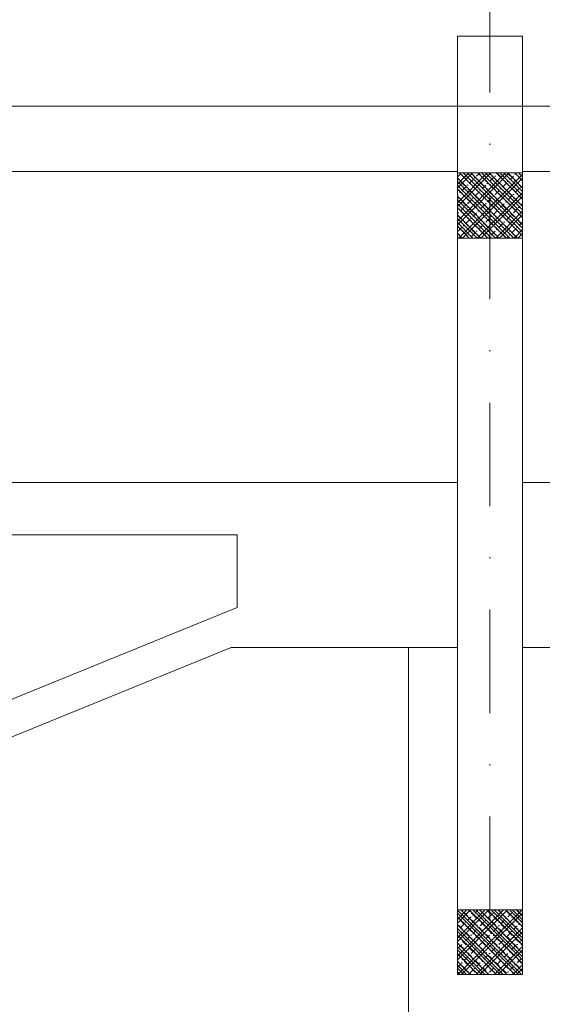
# Model space of a CAD drawing. Header units: millimetres. Extents: x -1695604 to 5289369, y -1488057 to 2187451.
# Tile 146 of 656: x 52555 to 54161, y -33707 to -30685. Entities that reach past the tile are written whole.
import ezdxf

# ---------------------------------------------------------------- set-up
doc = ezdxf.new("R2010")
doc.units = ezdxf.units.MM
doc.linetypes.add('CENTERX2', pattern=[101.6, 63.5, -12.7, 12.7, -12.7])
doc.linetypes.add('DASHDOT', pattern=[25.4, 12.7, -6.35, 0, -6.35])
for name, color, linetype, lineweight in [('A99_N_sraf', 252, 'Continuous', 0), ('A99_N_sraf @ 100', 252, 'Continuous', 0), ('A99_N_sraf @ 200 VP1', 252, 'Continuous', 0), ('A99_N_sraf @ 200 VP10', 252, 'Continuous', 0), ('A99_N_sraf @ 200 VP11', 252, 'Continuous', 0), ('A99_N_sraf @ 200 VP12', 252, 'Continuous', 0), ('A99_N_sraf @ 200 VP13', 252, 'Continuous', 0), ('A99_N_sraf @ 200 VP14', 252, 'Continuous', 0), ('A99_N_sraf @ 200 VP15', 252, 'Continuous', 0), ('A99_N_sraf @ 200 VP16', 252, 'Continuous', 0), ('A99_N_sraf @ 200 VP17', 252, 'Continuous', 0), ('A99_N_sraf @ 200 VP18', 252, 'Continuous', 0), ('A99_N_sraf @ 200 VP19', 252, 'Continuous', 0), ('A99_N_sraf @ 200 VP2', 252, 'Continuous', 0), ('A99_N_sraf @ 200 VP20', 252, 'Continuous', 0), ('A99_N_sraf @ 200 VP21', 252, 'Continuous', 0), ('A99_N_sraf @ 200 VP22', 252, 'Continuous', 0), ('A99_N_sraf @ 200 VP23', 252, 'Continuous', 0), ('A99_N_sraf @ 200 VP24', 252, 'Continuous', 0), ('A99_N_sraf @ 200 VP25', 252, 'Continuous', 0), ('A99_N_sraf @ 200 VP26', 252, 'Continuous', 0), ('A99_N_sraf @ 200 VP27', 252, 'Continuous', 0), ('A99_N_sraf @ 200 VP28', 252, 'Continuous', 0), ('A99_N_sraf @ 200 VP29', 252, 'Continuous', 0), ('A99_N_sraf @ 200 VP3', 252, 'Continuous', 0), ('A99_N_sraf @ 200 VP30', 252, 'Continuous', 0), ('A99_N_sraf @ 200 VP31', 252, 'Continuous', 0), ('A99_N_sraf @ 200 VP32', 252, 'Continuous', 0), ('A99_N_sraf @ 200 VP33', 252, 'Continuous', 0), ('A99_N_sraf @ 200 VP34', 252, 'Continuous', 0), ('A99_N_sraf @ 200 VP35', 252, 'Continuous', 0), ('A99_N_sraf @ 200 VP36', 252, 'Continuous', 0), ('A99_N_sraf @ 200 VP37', 252, 'Continuous', 0), ('A99_N_sraf @ 200 VP38', 252, 'Continuous', 0), ('A99_N_sraf @ 200 VP39', 252, 'Continuous', 0), ('A99_N_sraf @ 200 VP4', 252, 'Continuous', 0), ('A99_N_sraf @ 200 VP40', 252, 'Continuous', 0), ('A99_N_sraf @ 200 VP41', 252, 'Continuous', 0), ('A99_N_sraf @ 200 VP43', 252, 'Continuous', 0), ('A99_N_sraf @ 200 VP46', 252, 'Continuous', 0), ('A99_N_sraf @ 200 VP47', 252, 'Continuous', 0), ('A99_N_sraf @ 200 VP48', 252, 'Continuous', 0), ('A99_N_sraf @ 200 VP49', 252, 'Continuous', 0), ('A99_N_sraf @ 200 VP5', 252, 'Continuous', 0), ('A99_N_sraf @ 200 VP50', 252, 'Continuous', 0), ('A99_N_sraf @ 200 VP51', 252, 'Continuous', 0), ('A99_N_sraf @ 200 VP52', 252, 'Continuous', 0), ('A99_N_sraf @ 200 VP53', 252, 'Continuous', 0), ('A99_N_sraf @ 200 VP54', 252, 'Continuous', 0), ('A99_N_sraf @ 200 VP55', 252, 'Continuous', 0), ('A99_N_sraf @ 200 VP6', 252, 'Continuous', 0), ('A99_N_sraf @ 200 VP7', 252, 'Continuous', 0), ('A99_N_sraf @ 200 VP8', 252, 'Continuous', 0), ('A99_N_sraf @ 200 VP9', 252, 'Continuous', 0), ('A99_N_sraf @ 200 VPModel', 252, 'Continuous', 0), ('A99_N_sraf @ 50 (2) VP42', 252, 'Continuous', 0), ('A99_N_sraf @ 50 (2) VP44', 252, 'Continuous', 0), ('A99_N_sraf @ 50 (2) VP45', 252, 'Continuous', 0), ('A99_N_sraf @ 50 (2) VPModel', 252, 'Continuous', 0), ('A99_S_kce-pohl', 7, 'Continuous', 5), ('A99_S_kce-rez-sil', 7, 'Continuous', 15), ('A99_S_osy', 1, 'CENTERX2', 5)]:
    doc.layers.add(name, color=color, linetype=linetype, lineweight=lineweight)
pattern_1 = [(45, (48240, -250), (-28.28427, 28.28427), []), (45, (48251.314, -250), (-28.28427, 28.28427), []), (45, (48273.94, -250), (-16.970563, 39.59798), [16, -8, 0, -8])]
pattern_2 = [(315, (-250, -48240), (28.28427, 28.28427), []), (315, (-250, -48251.314), (28.28427, 28.28427), []), (315, (-250, -48273.94), (39.59798, 16.970563), [16, -8, 0, -8])]
pattern_3 = [(135, (250, 48240), (-28.284271, -28.284271), []), (135, (250, 48251.314), (-28.284271, -28.284271), []), (135, (250, 48273.94), (-39.59798, -16.970563), [16, -8, 0, -8])]
pattern_4 = [(45, (48240, -2450), (-28.28427, 28.28427), []), (45, (48251.314, -2450), (-28.28427, 28.28427), []), (45, (48273.94, -2450), (-16.970563, 39.59798), [16, -8, 0, -8])]
pattern_5 = [(315, (-2450, -48240), (28.28427, 28.28427), []), (315, (-2450, -48251.314), (28.28427, 28.28427), []), (315, (-2450, -48273.94), (39.59798, 16.970563), [16, -8, 0, -8])]
pattern_6 = [(135, (2450, 48240), (-28.284271, -28.284271), []), (135, (2450, 48251.314), (-28.284271, -28.284271), []), (135, (2450, 48273.94), (-39.59798, -16.970563), [16, -8, 0, -8])]

# ---------------------------------------------------------------- blocks, each defined once
blk = doc.blocks.new('*U6468')
at = {"layer": 'A99_N_sraf @ 100', "lineweight": 0, "ltscale": 2, "transparency": 33554687}
h = blk.add_hatch(dxfattribs=at)
h.set_pattern_fill('ZELEZOBETON', color=256, scale=8)
h.set_pattern_definition(pattern_1)
h.paths.add_polyline_path([(54100, -31355), (54100, -31155), (53900, -31155), (53900, -31355)])
at = {"layer": 'A99_N_sraf @ 200 VP1', "lineweight": 0, "ltscale": 2, "transparency": 33554687}
h = blk.add_hatch(dxfattribs=at)
h.set_pattern_fill('ZELEZOBETON', color=256, scale=8)
h.set_pattern_definition(pattern_1)
h.paths.add_polyline_path([(54100, -31355), (54100, -31155), (53900, -31155), (53900, -31355)])
at = {"layer": 'A99_N_sraf @ 200 VP10', "lineweight": 0, "ltscale": 2, "transparency": 33554687}
h = blk.add_hatch(dxfattribs=at)
h.set_pattern_fill('ZELEZOBETON', color=256, scale=8)
h.set_pattern_definition(pattern_1)
h.paths.add_polyline_path([(54100, -31355), (54100, -31155), (53900, -31155), (53900, -31355)])
at = {"layer": 'A99_N_sraf @ 200 VP11', "lineweight": 0, "ltscale": 2, "transparency": 33554687}
h = blk.add_hatch(dxfattribs=at)
h.set_pattern_fill('ZELEZOBETON', color=256, scale=8)
h.set_pattern_definition(pattern_1)
h.paths.add_polyline_path([(54100, -31355), (54100, -31155), (53900, -31155), (53900, -31355)])
at = {"layer": 'A99_N_sraf @ 200 VP12', "lineweight": 0, "ltscale": 2, "transparency": 33554687}
h = blk.add_hatch(dxfattribs=at)
h.set_pattern_fill('ZELEZOBETON', color=256, scale=8)
h.set_pattern_definition(pattern_1)
h.paths.add_polyline_path([(54100, -31355), (54100, -31155), (53900, -31155), (53900, -31355)])
at = {"layer": 'A99_N_sraf @ 200 VP13', "lineweight": 0, "ltscale": 2, "transparency": 33554687}
h = blk.add_hatch(dxfattribs=at)
h.set_pattern_fill('ZELEZOBETON', color=256, scale=8)
h.set_pattern_definition(pattern_2)
h.paths.add_polyline_path([(54100, -31355), (54100, -31155), (53900, -31155), (53900, -31355)])
at = {"layer": 'A99_N_sraf @ 200 VP14', "lineweight": 0, "ltscale": 2, "transparency": 33554687}
h = blk.add_hatch(dxfattribs=at)
h.set_pattern_fill('ZELEZOBETON', color=256, scale=8)
h.set_pattern_definition(pattern_2)
h.paths.add_polyline_path([(54100, -31355), (54100, -31155), (53900, -31155), (53900, -31355)])
at = {"layer": 'A99_N_sraf @ 200 VP15', "lineweight": 0, "ltscale": 2, "transparency": 33554687}
h = blk.add_hatch(dxfattribs=at)
h.set_pattern_fill('ZELEZOBETON', color=256, scale=8)
h.set_pattern_definition(pattern_1)
h.paths.add_polyline_path([(54100, -31355), (54100, -31155), (53900, -31155), (53900, -31355)])
at = {"layer": 'A99_N_sraf @ 200 VP16', "lineweight": 0, "ltscale": 2, "transparency": 33554687}
h = blk.add_hatch(dxfattribs=at)
h.set_pattern_fill('ZELEZOBETON', color=256, scale=8)
h.set_pattern_definition(pattern_1)
h.paths.add_polyline_path([(54100, -31355), (54100, -31155), (53900, -31155), (53900, -31355)])
at = {"layer": 'A99_N_sraf @ 200 VP17', "lineweight": 0, "ltscale": 2, "transparency": 33554687}
h = blk.add_hatch(dxfattribs=at)
h.set_pattern_fill('ZELEZOBETON', color=256, scale=8)
h.set_pattern_definition(pattern_1)
h.paths.add_polyline_path([(54100, -31355), (54100, -31155), (53900, -31155), (53900, -31355)])
at = {"layer": 'A99_N_sraf @ 200 VP18', "lineweight": 0, "ltscale": 2, "transparency": 33554687}
h = blk.add_hatch(dxfattribs=at)
h.set_pattern_fill('ZELEZOBETON', color=256, scale=8)
h.set_pattern_definition(pattern_2)
h.paths.add_polyline_path([(54100, -31355), (54100, -31155), (53900, -31155), (53900, -31355)])
at = {"layer": 'A99_N_sraf @ 200 VP19', "lineweight": 0, "ltscale": 2, "transparency": 33554687}
h = blk.add_hatch(dxfattribs=at)
h.set_pattern_fill('ZELEZOBETON', color=256, scale=8)
h.set_pattern_definition(pattern_1)
h.paths.add_polyline_path([(54100, -31355), (54100, -31155), (53900, -31155), (53900, -31355)])
at = {"layer": 'A99_N_sraf @ 200 VP2', "lineweight": 0, "ltscale": 2, "transparency": 33554687}
h = blk.add_hatch(dxfattribs=at)
h.set_pattern_fill('ZELEZOBETON', color=256, scale=8)
h.set_pattern_definition(pattern_1)
h.paths.add_polyline_path([(54100, -31355), (54100, -31155), (53900, -31155), (53900, -31355)])
at = {"layer": 'A99_N_sraf @ 200 VP20', "lineweight": 0, "ltscale": 2, "transparency": 33554687}
h = blk.add_hatch(dxfattribs=at)
h.set_pattern_fill('ZELEZOBETON', color=256, scale=8)
h.set_pattern_definition(pattern_1)
h.paths.add_polyline_path([(54100, -31355), (54100, -31155), (53900, -31155), (53900, -31355)])
at = {"layer": 'A99_N_sraf @ 200 VP21', "lineweight": 0, "ltscale": 2, "transparency": 33554687}
h = blk.add_hatch(dxfattribs=at)
h.set_pattern_fill('ZELEZOBETON', color=256, scale=8)
h.set_pattern_definition(pattern_1)
h.paths.add_polyline_path([(54100, -31355), (54100, -31155), (53900, -31155), (53900, -31355)])
at = {"layer": 'A99_N_sraf @ 200 VP22', "lineweight": 0, "ltscale": 2, "transparency": 33554687}
h = blk.add_hatch(dxfattribs=at)
h.set_pattern_fill('ZELEZOBETON', color=256, scale=8)
h.set_pattern_definition(pattern_1)
h.paths.add_polyline_path([(54100, -31355), (54100, -31155), (53900, -31155), (53900, -31355)])
at = {"layer": 'A99_N_sraf @ 200 VP23', "lineweight": 0, "ltscale": 2, "transparency": 33554687}
h = blk.add_hatch(dxfattribs=at)
h.set_pattern_fill('ZELEZOBETON', color=256, scale=8)
h.set_pattern_definition(pattern_1)
h.paths.add_polyline_path([(54100, -31355), (54100, -31155), (53900, -31155), (53900, -31355)])
at = {"layer": 'A99_N_sraf @ 200 VP24', "lineweight": 0, "ltscale": 2, "transparency": 33554687}
h = blk.add_hatch(dxfattribs=at)
h.set_pattern_fill('ZELEZOBETON', color=256, scale=8)
h.set_pattern_definition(pattern_2)
h.paths.add_polyline_path([(54100, -31355), (54100, -31155), (53900, -31155), (53900, -31355)])
at = {"layer": 'A99_N_sraf @ 200 VP25', "lineweight": 0, "ltscale": 2, "transparency": 33554687}
h = blk.add_hatch(dxfattribs=at)
h.set_pattern_fill('ZELEZOBETON', color=256, scale=8)
h.set_pattern_definition(pattern_1)
h.paths.add_polyline_path([(54100, -31355), (54100, -31155), (53900, -31155), (53900, -31355)])
at = {"layer": 'A99_N_sraf @ 200 VP26', "lineweight": 0, "ltscale": 2, "transparency": 33554687}
h = blk.add_hatch(dxfattribs=at)
h.set_pattern_fill('ZELEZOBETON', color=256, scale=8)
h.set_pattern_definition(pattern_1)
h.paths.add_polyline_path([(54100, -31355), (54100, -31155), (53900, -31155), (53900, -31355)])
at = {"layer": 'A99_N_sraf @ 200 VP27', "lineweight": 0, "ltscale": 2, "transparency": 33554687}
h = blk.add_hatch(dxfattribs=at)
h.set_pattern_fill('ZELEZOBETON', color=256, scale=8)
h.set_pattern_definition(pattern_1)
h.paths.add_polyline_path([(54100, -31355), (54100, -31155), (53900, -31155), (53900, -31355)])
at = {"layer": 'A99_N_sraf @ 200 VP28', "lineweight": 0, "ltscale": 2, "transparency": 33554687}
h = blk.add_hatch(dxfattribs=at)
h.set_pattern_fill('ZELEZOBETON', color=256, scale=8)
h.set_pattern_definition(pattern_1)
h.paths.add_polyline_path([(54100, -31355), (54100, -31155), (53900, -31155), (53900, -31355)])
at = {"layer": 'A99_N_sraf @ 200 VP29', "lineweight": 0, "ltscale": 2, "transparency": 33554687}
h = blk.add_hatch(dxfattribs=at)
h.set_pattern_fill('ZELEZOBETON', color=256, scale=8)
h.set_pattern_definition(pattern_1)
h.paths.add_polyline_path([(54100, -31355), (54100, -31155), (53900, -31155), (53900, -31355)])
at = {"layer": 'A99_N_sraf @ 200 VP3', "lineweight": 0, "ltscale": 2, "transparency": 33554687}
h = blk.add_hatch(dxfattribs=at)
h.set_pattern_fill('ZELEZOBETON', color=256, scale=8)
h.set_pattern_definition(pattern_1)
h.paths.add_polyline_path([(54100, -31355), (54100, -31155), (53900, -31155), (53900, -31355)])
at = {"layer": 'A99_N_sraf @ 200 VP30', "lineweight": 0, "ltscale": 2, "transparency": 33554687}
h = blk.add_hatch(dxfattribs=at)
h.set_pattern_fill('ZELEZOBETON', color=256, scale=8)
h.set_pattern_definition(pattern_1)
h.paths.add_polyline_path([(54100, -31355), (54100, -31155), (53900, -31155), (53900, -31355)])
at = {"layer": 'A99_N_sraf @ 200 VP31', "lineweight": 0, "ltscale": 2, "transparency": 33554687}
h = blk.add_hatch(dxfattribs=at)
h.set_pattern_fill('ZELEZOBETON', color=256, scale=8)
h.set_pattern_definition(pattern_1)
h.paths.add_polyline_path([(54100, -31355), (54100, -31155), (53900, -31155), (53900, -31355)])
at = {"layer": 'A99_N_sraf @ 200 VP32', "lineweight": 0, "ltscale": 2, "transparency": 33554687}
h = blk.add_hatch(dxfattribs=at)
h.set_pattern_fill('ZELEZOBETON', color=256, scale=8)
h.set_pattern_definition(pattern_1)
h.paths.add_polyline_path([(54100, -31355), (54100, -31155), (53900, -31155), (53900, -31355)])
at = {"layer": 'A99_N_sraf @ 200 VP33', "lineweight": 0, "ltscale": 2, "transparency": 33554687}
h = blk.add_hatch(dxfattribs=at)
h.set_pattern_fill('ZELEZOBETON', color=256, scale=8)
h.set_pattern_definition(pattern_1)
h.paths.add_polyline_path([(54100, -31355), (54100, -31155), (53900, -31155), (53900, -31355)])
at = {"layer": 'A99_N_sraf @ 200 VP34', "lineweight": 0, "ltscale": 2, "transparency": 33554687}
h = blk.add_hatch(dxfattribs=at)
h.set_pattern_fill('ZELEZOBETON', color=256, scale=8)
h.set_pattern_definition(pattern_1)
h.paths.add_polyline_path([(54100, -31355), (54100, -31155), (53900, -31155), (53900, -31355)])
at = {"layer": 'A99_N_sraf @ 200 VP35', "lineweight": 0, "ltscale": 2, "transparency": 33554687}
h = blk.add_hatch(dxfattribs=at)
h.set_pattern_fill('ZELEZOBETON', color=256, scale=8)
h.set_pattern_definition(pattern_1)
h.paths.add_polyline_path([(54100, -31355), (54100, -31155), (53900, -31155), (53900, -31355)])
at = {"layer": 'A99_N_sraf @ 200 VP36', "lineweight": 0, "ltscale": 2, "transparency": 33554687}
h = blk.add_hatch(dxfattribs=at)
h.set_pattern_fill('ZELEZOBETON', color=256, scale=8)
h.set_pattern_definition(pattern_1)
h.paths.add_polyline_path([(54100, -31355), (54100, -31155), (53900, -31155), (53900, -31355)])
at = {"layer": 'A99_N_sraf @ 200 VP37', "lineweight": 0, "ltscale": 2, "transparency": 33554687}
h = blk.add_hatch(dxfattribs=at)
h.set_pattern_fill('ZELEZOBETON', color=256, scale=8)
h.set_pattern_definition(pattern_1)
h.paths.add_polyline_path([(54100, -31355), (54100, -31155), (53900, -31155), (53900, -31355)])
at = {"layer": 'A99_N_sraf @ 200 VP38', "lineweight": 0, "ltscale": 2, "transparency": 33554687}
h = blk.add_hatch(dxfattribs=at)
h.set_pattern_fill('ZELEZOBETON', color=256, scale=8)
h.set_pattern_definition(pattern_1)
h.paths.add_polyline_path([(54100, -31355), (54100, -31155), (53900, -31155), (53900, -31355)])
at = {"layer": 'A99_N_sraf @ 200 VP39', "lineweight": 0, "ltscale": 2, "transparency": 33554687}
h = blk.add_hatch(dxfattribs=at)
h.set_pattern_fill('ZELEZOBETON', color=256, scale=8)
h.set_pattern_definition(pattern_1)
h.paths.add_polyline_path([(54100, -31355), (54100, -31155), (53900, -31155), (53900, -31355)])
at = {"layer": 'A99_N_sraf @ 200 VP4', "lineweight": 0, "ltscale": 2, "transparency": 33554687}
h = blk.add_hatch(dxfattribs=at)
h.set_pattern_fill('ZELEZOBETON', color=256, scale=8)
h.set_pattern_definition(pattern_1)
h.paths.add_polyline_path([(54100, -31355), (54100, -31155), (53900, -31155), (53900, -31355)])
at = {"layer": 'A99_N_sraf @ 200 VP40', "lineweight": 0, "ltscale": 2, "transparency": 33554687}
h = blk.add_hatch(dxfattribs=at)
h.set_pattern_fill('ZELEZOBETON', color=256, scale=8)
h.set_pattern_definition(pattern_1)
h.paths.add_polyline_path([(54100, -31355), (54100, -31155), (53900, -31155), (53900, -31355)])
at = {"layer": 'A99_N_sraf @ 200 VP41', "lineweight": 0, "ltscale": 2, "transparency": 33554687}
h = blk.add_hatch(dxfattribs=at)
h.set_pattern_fill('ZELEZOBETON', color=256, scale=8)
h.set_pattern_definition(pattern_3)
h.paths.add_polyline_path([(54100, -31355), (54100, -31155), (53900, -31155), (53900, -31355)])
at = {"layer": 'A99_N_sraf @ 200 VP43', "lineweight": 0, "ltscale": 2, "transparency": 33554687}
h = blk.add_hatch(dxfattribs=at)
h.set_pattern_fill('ZELEZOBETON', color=256, scale=8)
h.set_pattern_definition(pattern_1)
h.paths.add_polyline_path([(54100, -31355), (54100, -31155), (53900, -31155), (53900, -31355)])
at = {"layer": 'A99_N_sraf @ 200 VP46', "lineweight": 0, "ltscale": 2, "transparency": 33554687}
h = blk.add_hatch(dxfattribs=at)
h.set_pattern_fill('ZELEZOBETON', color=256, scale=8)
h.set_pattern_definition(pattern_1)
h.paths.add_polyline_path([(54100, -31355), (54100, -31155), (53900, -31155), (53900, -31355)])
at = {"layer": 'A99_N_sraf @ 200 VP47', "lineweight": 0, "ltscale": 2, "transparency": 33554687}
h = blk.add_hatch(dxfattribs=at)
h.set_pattern_fill('ZELEZOBETON', color=256, scale=8)
h.set_pattern_definition(pattern_1)
h.paths.add_polyline_path([(54100, -31355), (54100, -31155), (53900, -31155), (53900, -31355)])
at = {"layer": 'A99_N_sraf @ 200 VP48', "lineweight": 0, "ltscale": 2, "transparency": 33554687}
h = blk.add_hatch(dxfattribs=at)
h.set_pattern_fill('ZELEZOBETON', color=256, scale=8)
h.set_pattern_definition(pattern_1)
h.paths.add_polyline_path([(54100, -31355), (54100, -31155), (53900, -31155), (53900, -31355)])
at = {"layer": 'A99_N_sraf @ 200 VP49', "lineweight": 0, "ltscale": 2, "transparency": 33554687}
h = blk.add_hatch(dxfattribs=at)
h.set_pattern_fill('ZELEZOBETON', color=256, scale=8)
h.set_pattern_definition(pattern_1)
h.paths.add_polyline_path([(54100, -31355), (54100, -31155), (53900, -31155), (53900, -31355)])
at = {"layer": 'A99_N_sraf @ 200 VP5', "lineweight": 0, "ltscale": 2, "transparency": 33554687}
h = blk.add_hatch(dxfattribs=at)
h.set_pattern_fill('ZELEZOBETON', color=256, scale=8)
h.set_pattern_definition(pattern_1)
h.paths.add_polyline_path([(54100, -31355), (54100, -31155), (53900, -31155), (53900, -31355)])
at = {"layer": 'A99_N_sraf @ 200 VP50', "lineweight": 0, "ltscale": 2, "transparency": 33554687}
h = blk.add_hatch(dxfattribs=at)
h.set_pattern_fill('ZELEZOBETON', color=256, scale=8)
h.set_pattern_definition(pattern_1)
h.paths.add_polyline_path([(54100, -31355), (54100, -31155), (53900, -31155), (53900, -31355)])
at = {"layer": 'A99_N_sraf @ 200 VP51', "lineweight": 0, "ltscale": 2, "transparency": 33554687}
h = blk.add_hatch(dxfattribs=at)
h.set_pattern_fill('ZELEZOBETON', color=256, scale=8)
h.set_pattern_definition([(135, (250, 48240), (-28.284271, -28.284271), []), (135, (250, 48251.314), (-28.284271, -28.284271), []), (135, (250, 48273.94), (-39.59798, -16.970563), [16, -8, 0, -8])])
h.paths.add_polyline_path([(54100, -31355), (54100, -31155), (53900, -31155), (53900, -31355)])
at = {"layer": 'A99_N_sraf @ 200 VP52', "lineweight": 0, "ltscale": 2, "transparency": 33554687}
h = blk.add_hatch(dxfattribs=at)
h.set_pattern_fill('ZELEZOBETON', color=256, scale=8)
h.set_pattern_definition(pattern_1)
h.paths.add_polyline_path([(54100, -31355), (54100, -31155), (53900, -31155), (53900, -31355)])
at = {"layer": 'A99_N_sraf @ 200 VP53', "lineweight": 0, "ltscale": 2, "transparency": 33554687}
h = blk.add_hatch(dxfattribs=at)
h.set_pattern_fill('ZELEZOBETON', color=256, scale=8)
h.set_pattern_definition(pattern_1)
h.paths.add_polyline_path([(54100, -31355), (54100, -31155), (53900, -31155), (53900, -31355)])
at = {"layer": 'A99_N_sraf @ 200 VP54', "lineweight": 0, "ltscale": 2, "transparency": 33554687}
h = blk.add_hatch(dxfattribs=at)
h.set_pattern_fill('ZELEZOBETON', color=256, scale=8)
h.set_pattern_definition(pattern_1)
h.paths.add_polyline_path([(54100, -31355), (54100, -31155), (53900, -31155), (53900, -31355)])
at = {"layer": 'A99_N_sraf @ 200 VP55', "lineweight": 0, "ltscale": 2, "transparency": 33554687}
h = blk.add_hatch(dxfattribs=at)
h.set_pattern_fill('ZELEZOBETON', color=256, scale=8)
h.set_pattern_definition(pattern_1)
h.paths.add_polyline_path([(54100, -31355), (54100, -31155), (53900, -31155), (53900, -31355)])
at = {"layer": 'A99_N_sraf @ 200 VP6', "lineweight": 0, "ltscale": 2, "transparency": 33554687}
h = blk.add_hatch(dxfattribs=at)
h.set_pattern_fill('ZELEZOBETON', color=256, scale=8)
h.set_pattern_definition(pattern_1)
h.paths.add_polyline_path([(54100, -31355), (54100, -31155), (53900, -31155), (53900, -31355)])
at = {"layer": 'A99_N_sraf @ 200 VP7', "lineweight": 0, "ltscale": 2, "transparency": 33554687}
h = blk.add_hatch(dxfattribs=at)
h.set_pattern_fill('ZELEZOBETON', color=256, scale=8)
h.set_pattern_definition(pattern_1)
h.paths.add_polyline_path([(54100, -31355), (54100, -31155), (53900, -31155), (53900, -31355)])
at = {"layer": 'A99_N_sraf @ 200 VP8', "lineweight": 0, "ltscale": 2, "transparency": 33554687}
h = blk.add_hatch(dxfattribs=at)
h.set_pattern_fill('ZELEZOBETON', color=256, scale=8)
h.set_pattern_definition(pattern_1)
h.paths.add_polyline_path([(54100, -31355), (54100, -31155), (53900, -31155), (53900, -31355)])
at = {"layer": 'A99_N_sraf @ 200 VP9', "lineweight": 0, "ltscale": 2, "transparency": 33554687}
h = blk.add_hatch(dxfattribs=at)
h.set_pattern_fill('ZELEZOBETON', color=256, scale=8)
h.set_pattern_definition(pattern_1)
h.paths.add_polyline_path([(54100, -31355), (54100, -31155), (53900, -31155), (53900, -31355)])
at = {"layer": 'A99_N_sraf @ 200 VPModel', "lineweight": 0, "ltscale": 2, "transparency": 33554687}
h = blk.add_hatch(dxfattribs=at)
h.set_pattern_fill('ZELEZOBETON', color=256, scale=8)
h.set_pattern_definition(pattern_1)
h.paths.add_polyline_path([(54100, -31355), (54100, -31155), (53900, -31155), (53900, -31355)])
at = {"layer": 'A99_N_sraf @ 50 (2) VP42', "lineweight": 0, "ltscale": 2, "transparency": 33554687}
h = blk.add_hatch(dxfattribs=at)
h.set_pattern_fill('ZELEZOBETON', color=256, scale=8)
h.set_pattern_definition(pattern_3)
h.paths.add_polyline_path([(54100, -31355), (54100, -31155), (53900, -31155), (53900, -31355)])
at = {"layer": 'A99_N_sraf @ 50 (2) VP44', "lineweight": 0, "ltscale": 2, "transparency": 33554687}
h = blk.add_hatch(dxfattribs=at)
h.set_pattern_fill('ZELEZOBETON', color=256, scale=8)
h.set_pattern_definition(pattern_1)
h.paths.add_polyline_path([(54100, -31355), (54100, -31155), (53900, -31155), (53900, -31355)])
at = {"layer": 'A99_N_sraf @ 50 (2) VP45', "lineweight": 0, "ltscale": 2, "transparency": 33554687}
h = blk.add_hatch(dxfattribs=at)
h.set_pattern_fill('ZELEZOBETON', color=256, scale=8)
h.set_pattern_definition(pattern_3)
h.paths.add_polyline_path([(54100, -31355), (54100, -31155), (53900, -31155), (53900, -31355)])
at = {"layer": 'A99_N_sraf @ 50 (2) VPModel', "lineweight": 0, "ltscale": 2, "transparency": 33554687}
h = blk.add_hatch(dxfattribs=at)
h.set_pattern_fill('ZELEZOBETON', color=256, scale=8)
h.set_pattern_definition(pattern_1)
h.paths.add_polyline_path([(54100, -31355), (54100, -31155), (53900, -31155), (53900, -31355)])
blk = doc.blocks.new('*U6469')
at = {"layer": 'A99_N_sraf @ 100', "lineweight": 0, "ltscale": 2, "transparency": 33554687}
h = blk.add_hatch(dxfattribs=at)
h.set_pattern_fill('ZELEZOBETON', color=256, scale=8)
h.set_pattern_definition(pattern_4)
h.paths.add_polyline_path([(54100, -33615), (54100, -33417.3), (53900, -33417.3), (53900, -33615)])
at = {"layer": 'A99_N_sraf @ 200 VP1', "lineweight": 0, "ltscale": 2, "transparency": 33554687}
h = blk.add_hatch(dxfattribs=at)
h.set_pattern_fill('ZELEZOBETON', color=256, scale=8)
h.set_pattern_definition(pattern_4)
h.paths.add_polyline_path([(54100, -33615), (54100, -33417.3), (53900, -33417.3), (53900, -33615)])
at = {"layer": 'A99_N_sraf @ 200 VP10', "lineweight": 0, "ltscale": 2, "transparency": 33554687}
h = blk.add_hatch(dxfattribs=at)
h.set_pattern_fill('ZELEZOBETON', color=256, scale=8)
h.set_pattern_definition(pattern_4)
h.paths.add_polyline_path([(54100, -33615), (54100, -33417.3), (53900, -33417.3), (53900, -33615)])
at = {"layer": 'A99_N_sraf @ 200 VP11', "lineweight": 0, "ltscale": 2, "transparency": 33554687}
h = blk.add_hatch(dxfattribs=at)
h.set_pattern_fill('ZELEZOBETON', color=256, scale=8)
h.set_pattern_definition(pattern_4)
h.paths.add_polyline_path([(54100, -33615), (54100, -33417.3), (53900, -33417.3), (53900, -33615)])
at = {"layer": 'A99_N_sraf @ 200 VP12', "lineweight": 0, "ltscale": 2, "transparency": 33554687}
h = blk.add_hatch(dxfattribs=at)
h.set_pattern_fill('ZELEZOBETON', color=256, scale=8)
h.set_pattern_definition(pattern_4)
h.paths.add_polyline_path([(54100, -33615), (54100, -33417.3), (53900, -33417.3), (53900, -33615)])
at = {"layer": 'A99_N_sraf @ 200 VP13', "lineweight": 0, "ltscale": 2, "transparency": 33554687}
h = blk.add_hatch(dxfattribs=at)
h.set_pattern_fill('ZELEZOBETON', color=256, scale=8)
h.set_pattern_definition(pattern_5)
h.paths.add_polyline_path([(54100, -33615), (54100, -33417.3), (53900, -33417.3), (53900, -33615)])
at = {"layer": 'A99_N_sraf @ 200 VP14', "lineweight": 0, "ltscale": 2, "transparency": 33554687}
h = blk.add_hatch(dxfattribs=at)
h.set_pattern_fill('ZELEZOBETON', color=256, scale=8)
h.set_pattern_definition(pattern_5)
h.paths.add_polyline_path([(54100, -33615), (54100, -33417.3), (53900, -33417.3), (53900, -33615)])
at = {"layer": 'A99_N_sraf @ 200 VP15', "lineweight": 0, "ltscale": 2, "transparency": 33554687}
h = blk.add_hatch(dxfattribs=at)
h.set_pattern_fill('ZELEZOBETON', color=256, scale=8)
h.set_pattern_definition(pattern_4)
h.paths.add_polyline_path([(54100, -33615), (54100, -33417.3), (53900, -33417.3), (53900, -33615)])
at = {"layer": 'A99_N_sraf @ 200 VP16', "lineweight": 0, "ltscale": 2, "transparency": 33554687}
h = blk.add_hatch(dxfattribs=at)
h.set_pattern_fill('ZELEZOBETON', color=256, scale=8)
h.set_pattern_definition(pattern_4)
h.paths.add_polyline_path([(54100, -33615), (54100, -33417.3), (53900, -33417.3), (53900, -33615)])
at = {"layer": 'A99_N_sraf @ 200 VP17', "lineweight": 0, "ltscale": 2, "transparency": 33554687}
h = blk.add_hatch(dxfattribs=at)
h.set_pattern_fill('ZELEZOBETON', color=256, scale=8)
h.set_pattern_definition(pattern_4)
h.paths.add_polyline_path([(54100, -33615), (54100, -33417.3), (53900, -33417.3), (53900, -33615)])
at = {"layer": 'A99_N_sraf @ 200 VP18', "lineweight": 0, "ltscale": 2, "transparency": 33554687}
h = blk.add_hatch(dxfattribs=at)
h.set_pattern_fill('ZELEZOBETON', color=256, scale=8)
h.set_pattern_definition(pattern_5)
h.paths.add_polyline_path([(54100, -33615), (54100, -33417.3), (53900, -33417.3), (53900, -33615)])
at = {"layer": 'A99_N_sraf @ 200 VP19', "lineweight": 0, "ltscale": 2, "transparency": 33554687}
h = blk.add_hatch(dxfattribs=at)
h.set_pattern_fill('ZELEZOBETON', color=256, scale=8)
h.set_pattern_definition(pattern_4)
h.paths.add_polyline_path([(54100, -33615), (54100, -33417.3), (53900, -33417.3), (53900, -33615)])
at = {"layer": 'A99_N_sraf @ 200 VP2', "lineweight": 0, "ltscale": 2, "transparency": 33554687}
h = blk.add_hatch(dxfattribs=at)
h.set_pattern_fill('ZELEZOBETON', color=256, scale=8)
h.set_pattern_definition(pattern_4)
h.paths.add_polyline_path([(54100, -33615), (54100, -33417.3), (53900, -33417.3), (53900, -33615)])
at = {"layer": 'A99_N_sraf @ 200 VP20', "lineweight": 0, "ltscale": 2, "transparency": 33554687}
h = blk.add_hatch(dxfattribs=at)
h.set_pattern_fill('ZELEZOBETON', color=256, scale=8)
h.set_pattern_definition(pattern_4)
h.paths.add_polyline_path([(54100, -33615), (54100, -33417.3), (53900, -33417.3), (53900, -33615)])
at = {"layer": 'A99_N_sraf @ 200 VP21', "lineweight": 0, "ltscale": 2, "transparency": 33554687}
h = blk.add_hatch(dxfattribs=at)
h.set_pattern_fill('ZELEZOBETON', color=256, scale=8)
h.set_pattern_definition(pattern_4)
h.paths.add_polyline_path([(54100, -33615), (54100, -33417.3), (53900, -33417.3), (53900, -33615)])
at = {"layer": 'A99_N_sraf @ 200 VP22', "lineweight": 0, "ltscale": 2, "transparency": 33554687}
h = blk.add_hatch(dxfattribs=at)
h.set_pattern_fill('ZELEZOBETON', color=256, scale=8)
h.set_pattern_definition(pattern_4)
h.paths.add_polyline_path([(54100, -33615), (54100, -33417.3), (53900, -33417.3), (53900, -33615)])
at = {"layer": 'A99_N_sraf @ 200 VP23', "lineweight": 0, "ltscale": 2, "transparency": 33554687}
h = blk.add_hatch(dxfattribs=at)
h.set_pattern_fill('ZELEZOBETON', color=256, scale=8)
h.set_pattern_definition(pattern_4)
h.paths.add_polyline_path([(54100, -33615), (54100, -33417.3), (53900, -33417.3), (53900, -33615)])
at = {"layer": 'A99_N_sraf @ 200 VP24', "lineweight": 0, "ltscale": 2, "transparency": 33554687}
h = blk.add_hatch(dxfattribs=at)
h.set_pattern_fill('ZELEZOBETON', color=256, scale=8)
h.set_pattern_definition(pattern_5)
h.paths.add_polyline_path([(54100, -33615), (54100, -33417.3), (53900, -33417.3), (53900, -33615)])
at = {"layer": 'A99_N_sraf @ 200 VP25', "lineweight": 0, "ltscale": 2, "transparency": 33554687}
h = blk.add_hatch(dxfattribs=at)
h.set_pattern_fill('ZELEZOBETON', color=256, scale=8)
h.set_pattern_definition(pattern_4)
h.paths.add_polyline_path([(54100, -33615), (54100, -33417.3), (53900, -33417.3), (53900, -33615)])
at = {"layer": 'A99_N_sraf @ 200 VP26', "lineweight": 0, "ltscale": 2, "transparency": 33554687}
h = blk.add_hatch(dxfattribs=at)
h.set_pattern_fill('ZELEZOBETON', color=256, scale=8)
h.set_pattern_definition(pattern_4)
h.paths.add_polyline_path([(54100, -33615), (54100, -33417.3), (53900, -33417.3), (53900, -33615)])
at = {"layer": 'A99_N_sraf @ 200 VP27', "lineweight": 0, "ltscale": 2, "transparency": 33554687}
h = blk.add_hatch(dxfattribs=at)
h.set_pattern_fill('ZELEZOBETON', color=256, scale=8)
h.set_pattern_definition(pattern_4)
h.paths.add_polyline_path([(54100, -33615), (54100, -33417.3), (53900, -33417.3), (53900, -33615)])
at = {"layer": 'A99_N_sraf @ 200 VP28', "lineweight": 0, "ltscale": 2, "transparency": 33554687}
h = blk.add_hatch(dxfattribs=at)
h.set_pattern_fill('ZELEZOBETON', color=256, scale=8)
h.set_pattern_definition(pattern_4)
h.paths.add_polyline_path([(54100, -33615), (54100, -33417.3), (53900, -33417.3), (53900, -33615)])
at = {"layer": 'A99_N_sraf @ 200 VP29', "lineweight": 0, "ltscale": 2, "transparency": 33554687}
h = blk.add_hatch(dxfattribs=at)
h.set_pattern_fill('ZELEZOBETON', color=256, scale=8)
h.set_pattern_definition(pattern_4)
h.paths.add_polyline_path([(54100, -33615), (54100, -33417.3), (53900, -33417.3), (53900, -33615)])
at = {"layer": 'A99_N_sraf @ 200 VP3', "lineweight": 0, "ltscale": 2, "transparency": 33554687}
h = blk.add_hatch(dxfattribs=at)
h.set_pattern_fill('ZELEZOBETON', color=256, scale=8)
h.set_pattern_definition(pattern_4)
h.paths.add_polyline_path([(54100, -33615), (54100, -33417.3), (53900, -33417.3), (53900, -33615)])
at = {"layer": 'A99_N_sraf @ 200 VP30', "lineweight": 0, "ltscale": 2, "transparency": 33554687}
h = blk.add_hatch(dxfattribs=at)
h.set_pattern_fill('ZELEZOBETON', color=256, scale=8)
h.set_pattern_definition(pattern_4)
h.paths.add_polyline_path([(54100, -33615), (54100, -33417.3), (53900, -33417.3), (53900, -33615)])
at = {"layer": 'A99_N_sraf @ 200 VP31', "lineweight": 0, "ltscale": 2, "transparency": 33554687}
h = blk.add_hatch(dxfattribs=at)
h.set_pattern_fill('ZELEZOBETON', color=256, scale=8)
h.set_pattern_definition(pattern_4)
h.paths.add_polyline_path([(54100, -33615), (54100, -33417.3), (53900, -33417.3), (53900, -33615)])
at = {"layer": 'A99_N_sraf @ 200 VP32', "lineweight": 0, "ltscale": 2, "transparency": 33554687}
h = blk.add_hatch(dxfattribs=at)
h.set_pattern_fill('ZELEZOBETON', color=256, scale=8)
h.set_pattern_definition(pattern_4)
h.paths.add_polyline_path([(54100, -33615), (54100, -33417.3), (53900, -33417.3), (53900, -33615)])
at = {"layer": 'A99_N_sraf @ 200 VP33', "lineweight": 0, "ltscale": 2, "transparency": 33554687}
h = blk.add_hatch(dxfattribs=at)
h.set_pattern_fill('ZELEZOBETON', color=256, scale=8)
h.set_pattern_definition(pattern_4)
h.paths.add_polyline_path([(54100, -33615), (54100, -33417.3), (53900, -33417.3), (53900, -33615)])
at = {"layer": 'A99_N_sraf @ 200 VP34', "lineweight": 0, "ltscale": 2, "transparency": 33554687}
h = blk.add_hatch(dxfattribs=at)
h.set_pattern_fill('ZELEZOBETON', color=256, scale=8)
h.set_pattern_definition(pattern_4)
h.paths.add_polyline_path([(54100, -33615), (54100, -33417.3), (53900, -33417.3), (53900, -33615)])
at = {"layer": 'A99_N_sraf @ 200 VP35', "lineweight": 0, "ltscale": 2, "transparency": 33554687}
h = blk.add_hatch(dxfattribs=at)
h.set_pattern_fill('ZELEZOBETON', color=256, scale=8)
h.set_pattern_definition(pattern_4)
h.paths.add_polyline_path([(54100, -33615), (54100, -33417.3), (53900, -33417.3), (53900, -33615)])
at = {"layer": 'A99_N_sraf @ 200 VP36', "lineweight": 0, "ltscale": 2, "transparency": 33554687}
h = blk.add_hatch(dxfattribs=at)
h.set_pattern_fill('ZELEZOBETON', color=256, scale=8)
h.set_pattern_definition(pattern_4)
h.paths.add_polyline_path([(54100, -33615), (54100, -33417.3), (53900, -33417.3), (53900, -33615)])
at = {"layer": 'A99_N_sraf @ 200 VP37', "lineweight": 0, "ltscale": 2, "transparency": 33554687}
h = blk.add_hatch(dxfattribs=at)
h.set_pattern_fill('ZELEZOBETON', color=256, scale=8)
h.set_pattern_definition(pattern_4)
h.paths.add_polyline_path([(54100, -33615), (54100, -33417.3), (53900, -33417.3), (53900, -33615)])
at = {"layer": 'A99_N_sraf @ 200 VP38', "lineweight": 0, "ltscale": 2, "transparency": 33554687}
h = blk.add_hatch(dxfattribs=at)
h.set_pattern_fill('ZELEZOBETON', color=256, scale=8)
h.set_pattern_definition(pattern_4)
h.paths.add_polyline_path([(54100, -33615), (54100, -33417.3), (53900, -33417.3), (53900, -33615)])
at = {"layer": 'A99_N_sraf @ 200 VP39', "lineweight": 0, "ltscale": 2, "transparency": 33554687}
h = blk.add_hatch(dxfattribs=at)
h.set_pattern_fill('ZELEZOBETON', color=256, scale=8)
h.set_pattern_definition(pattern_4)
h.paths.add_polyline_path([(54100, -33615), (54100, -33417.3), (53900, -33417.3), (53900, -33615)])
at = {"layer": 'A99_N_sraf @ 200 VP4', "lineweight": 0, "ltscale": 2, "transparency": 33554687}
h = blk.add_hatch(dxfattribs=at)
h.set_pattern_fill('ZELEZOBETON', color=256, scale=8)
h.set_pattern_definition(pattern_4)
h.paths.add_polyline_path([(54100, -33615), (54100, -33417.3), (53900, -33417.3), (53900, -33615)])
at = {"layer": 'A99_N_sraf @ 200 VP40', "lineweight": 0, "ltscale": 2, "transparency": 33554687}
h = blk.add_hatch(dxfattribs=at)
h.set_pattern_fill('ZELEZOBETON', color=256, scale=8)
h.set_pattern_definition(pattern_4)
h.paths.add_polyline_path([(54100, -33615), (54100, -33417.3), (53900, -33417.3), (53900, -33615)])
at = {"layer": 'A99_N_sraf @ 200 VP41', "lineweight": 0, "ltscale": 2, "transparency": 33554687}
h = blk.add_hatch(dxfattribs=at)
h.set_pattern_fill('ZELEZOBETON', color=256, scale=8)
h.set_pattern_definition(pattern_6)
h.paths.add_polyline_path([(54100, -33615), (54100, -33417.3), (53900, -33417.3), (53900, -33615)])
at = {"layer": 'A99_N_sraf @ 200 VP43', "lineweight": 0, "ltscale": 2, "transparency": 33554687}
h = blk.add_hatch(dxfattribs=at)
h.set_pattern_fill('ZELEZOBETON', color=256, scale=8)
h.set_pattern_definition(pattern_4)
h.paths.add_polyline_path([(54100, -33615), (54100, -33417.3), (53900, -33417.3), (53900, -33615)])
at = {"layer": 'A99_N_sraf @ 200 VP46', "lineweight": 0, "ltscale": 2, "transparency": 33554687}
h = blk.add_hatch(dxfattribs=at)
h.set_pattern_fill('ZELEZOBETON', color=256, scale=8)
h.set_pattern_definition(pattern_4)
h.paths.add_polyline_path([(54100, -33615), (54100, -33417.3), (53900, -33417.3), (53900, -33615)])
at = {"layer": 'A99_N_sraf @ 200 VP47', "lineweight": 0, "ltscale": 2, "transparency": 33554687}
h = blk.add_hatch(dxfattribs=at)
h.set_pattern_fill('ZELEZOBETON', color=256, scale=8)
h.set_pattern_definition(pattern_4)
h.paths.add_polyline_path([(54100, -33615), (54100, -33417.3), (53900, -33417.3), (53900, -33615)])
at = {"layer": 'A99_N_sraf @ 200 VP48', "lineweight": 0, "ltscale": 2, "transparency": 33554687}
h = blk.add_hatch(dxfattribs=at)
h.set_pattern_fill('ZELEZOBETON', color=256, scale=8)
h.set_pattern_definition(pattern_4)
h.paths.add_polyline_path([(54100, -33615), (54100, -33417.3), (53900, -33417.3), (53900, -33615)])
at = {"layer": 'A99_N_sraf @ 200 VP49', "lineweight": 0, "ltscale": 2, "transparency": 33554687}
h = blk.add_hatch(dxfattribs=at)
h.set_pattern_fill('ZELEZOBETON', color=256, scale=8)
h.set_pattern_definition(pattern_4)
h.paths.add_polyline_path([(54100, -33615), (54100, -33417.3), (53900, -33417.3), (53900, -33615)])
at = {"layer": 'A99_N_sraf @ 200 VP5', "lineweight": 0, "ltscale": 2, "transparency": 33554687}
h = blk.add_hatch(dxfattribs=at)
h.set_pattern_fill('ZELEZOBETON', color=256, scale=8)
h.set_pattern_definition(pattern_4)
h.paths.add_polyline_path([(54100, -33615), (54100, -33417.3), (53900, -33417.3), (53900, -33615)])
at = {"layer": 'A99_N_sraf @ 200 VP50', "lineweight": 0, "ltscale": 2, "transparency": 33554687}
h = blk.add_hatch(dxfattribs=at)
h.set_pattern_fill('ZELEZOBETON', color=256, scale=8)
h.set_pattern_definition(pattern_4)
h.paths.add_polyline_path([(54100, -33615), (54100, -33417.3), (53900, -33417.3), (53900, -33615)])
at = {"layer": 'A99_N_sraf @ 200 VP51', "lineweight": 0, "ltscale": 2, "transparency": 33554687}
h = blk.add_hatch(dxfattribs=at)
h.set_pattern_fill('ZELEZOBETON', color=256, scale=8)
h.set_pattern_definition([(135, (2450, 48240), (-28.284271, -28.284271), []), (135, (2450, 48251.314), (-28.284271, -28.284271), []), (135, (2450, 48273.94), (-39.59798, -16.970563), [16, -8, 0, -8])])
h.paths.add_polyline_path([(54100, -33615), (54100, -33417.3), (53900, -33417.3), (53900, -33615)])
at = {"layer": 'A99_N_sraf @ 200 VP52', "lineweight": 0, "ltscale": 2, "transparency": 33554687}
h = blk.add_hatch(dxfattribs=at)
h.set_pattern_fill('ZELEZOBETON', color=256, scale=8)
h.set_pattern_definition(pattern_4)
h.paths.add_polyline_path([(54100, -33615), (54100, -33417.3), (53900, -33417.3), (53900, -33615)])
at = {"layer": 'A99_N_sraf @ 200 VP53', "lineweight": 0, "ltscale": 2, "transparency": 33554687}
h = blk.add_hatch(dxfattribs=at)
h.set_pattern_fill('ZELEZOBETON', color=256, scale=8)
h.set_pattern_definition(pattern_4)
h.paths.add_polyline_path([(54100, -33615), (54100, -33417.3), (53900, -33417.3), (53900, -33615)])
at = {"layer": 'A99_N_sraf @ 200 VP54', "lineweight": 0, "ltscale": 2, "transparency": 33554687}
h = blk.add_hatch(dxfattribs=at)
h.set_pattern_fill('ZELEZOBETON', color=256, scale=8)
h.set_pattern_definition(pattern_4)
h.paths.add_polyline_path([(54100, -33615), (54100, -33417.3), (53900, -33417.3), (53900, -33615)])
at = {"layer": 'A99_N_sraf @ 200 VP55', "lineweight": 0, "ltscale": 2, "transparency": 33554687}
h = blk.add_hatch(dxfattribs=at)
h.set_pattern_fill('ZELEZOBETON', color=256, scale=8)
h.set_pattern_definition(pattern_4)
h.paths.add_polyline_path([(54100, -33615), (54100, -33417.3), (53900, -33417.3), (53900, -33615)])
at = {"layer": 'A99_N_sraf @ 200 VP6', "lineweight": 0, "ltscale": 2, "transparency": 33554687}
h = blk.add_hatch(dxfattribs=at)
h.set_pattern_fill('ZELEZOBETON', color=256, scale=8)
h.set_pattern_definition(pattern_4)
h.paths.add_polyline_path([(54100, -33615), (54100, -33417.3), (53900, -33417.3), (53900, -33615)])
at = {"layer": 'A99_N_sraf @ 200 VP7', "lineweight": 0, "ltscale": 2, "transparency": 33554687}
h = blk.add_hatch(dxfattribs=at)
h.set_pattern_fill('ZELEZOBETON', color=256, scale=8)
h.set_pattern_definition(pattern_4)
h.paths.add_polyline_path([(54100, -33615), (54100, -33417.3), (53900, -33417.3), (53900, -33615)])
at = {"layer": 'A99_N_sraf @ 200 VP8', "lineweight": 0, "ltscale": 2, "transparency": 33554687}
h = blk.add_hatch(dxfattribs=at)
h.set_pattern_fill('ZELEZOBETON', color=256, scale=8)
h.set_pattern_definition(pattern_4)
h.paths.add_polyline_path([(54100, -33615), (54100, -33417.3), (53900, -33417.3), (53900, -33615)])
at = {"layer": 'A99_N_sraf @ 200 VP9', "lineweight": 0, "ltscale": 2, "transparency": 33554687}
h = blk.add_hatch(dxfattribs=at)
h.set_pattern_fill('ZELEZOBETON', color=256, scale=8)
h.set_pattern_definition(pattern_4)
h.paths.add_polyline_path([(54100, -33615), (54100, -33417.3), (53900, -33417.3), (53900, -33615)])
at = {"layer": 'A99_N_sraf @ 200 VPModel', "lineweight": 0, "ltscale": 2, "transparency": 33554687}
h = blk.add_hatch(dxfattribs=at)
h.set_pattern_fill('ZELEZOBETON', color=256, scale=8)
h.set_pattern_definition(pattern_4)
h.paths.add_polyline_path([(54100, -33615), (54100, -33417.3), (53900, -33417.3), (53900, -33615)])
at = {"layer": 'A99_N_sraf @ 50 (2) VP42', "lineweight": 0, "ltscale": 2, "transparency": 33554687}
h = blk.add_hatch(dxfattribs=at)
h.set_pattern_fill('ZELEZOBETON', color=256, scale=8)
h.set_pattern_definition(pattern_6)
h.paths.add_polyline_path([(54100, -33615), (54100, -33417.3), (53900, -33417.3), (53900, -33615)])
at = {"layer": 'A99_N_sraf @ 50 (2) VP44', "lineweight": 0, "ltscale": 2, "transparency": 33554687}
h = blk.add_hatch(dxfattribs=at)
h.set_pattern_fill('ZELEZOBETON', color=256, scale=8)
h.set_pattern_definition(pattern_4)
h.paths.add_polyline_path([(54100, -33615), (54100, -33417.3), (53900, -33417.3), (53900, -33615)])
at = {"layer": 'A99_N_sraf @ 50 (2) VP45', "lineweight": 0, "ltscale": 2, "transparency": 33554687}
h = blk.add_hatch(dxfattribs=at)
h.set_pattern_fill('ZELEZOBETON', color=256, scale=8)
h.set_pattern_definition(pattern_6)
h.paths.add_polyline_path([(54100, -33615), (54100, -33417.3), (53900, -33417.3), (53900, -33615)])
at = {"layer": 'A99_N_sraf @ 50 (2) VPModel', "lineweight": 0, "ltscale": 2, "transparency": 33554687}
h = blk.add_hatch(dxfattribs=at)
h.set_pattern_fill('ZELEZOBETON', color=256, scale=8)
h.set_pattern_definition(pattern_4)
h.paths.add_polyline_path([(54100, -33615), (54100, -33417.3), (53900, -33417.3), (53900, -33615)])

msp = doc.modelspace()

# ---------------------------------------------------------------- linework, layer by layer
at = {"layer": 'A99_S_kce-pohl', "linetype": 'Continuous'}
for p, q in [((53900, -33515), (53900, -30735)), ((54100, -30735), (53900, -30735)), ((53900, -33515), (53900, -30735)), ((54100, -30735), (53900, -30735)), ((54100, -33515), (54100, -30735)), ((54100, -33515), (54100, -30735)), ((53900, -31150.5), (48100, -31150.5)), ((59900, -31150.5), (54100, -31150.5)), ((53900, -32105), (48100, -32105)), ((59900, -32105), (54100, -32105)), ((53223.2, -32265.9), (51025, -32265.9)), ((53223.2, -32488.9), (53223.2, -32265.9)), ((51346.5, -33253.1), (53223.2, -32488.9)), ((51630.5, -33253.1), (53205.2, -32611.9)), ((53900, -32611.9), (53205.2, -32611.9)), ((53750, -44635), (53750, -32611.9)), ((54100, -32611.9), (54794.8, -32611.9))]:
    msp.add_line(p, q, dxfattribs=at)
msp.add_lwpolyline([(12100, -30950), (144450, -30950)], dxfattribs=at)
at = {"layer": 'A99_S_kce-rez-sil', "linetype": 'Continuous', "flags": 128}
for points in [[(53900, -31155), (54100, -31155), (54100, -31355), (53900, -31355)], [(53900, -33417.3), (54100, -33417.3), (54100, -33615), (53900, -33615)]]:
    msp.add_lwpolyline(points, close=True, dxfattribs=at)
at = {"layer": 'A99_S_osy', "linetype": 'DASHDOT', "lineweight": 5, "ltscale": 25}
msp.add_line((54000, -28685), (54000, -47075), dxfattribs=at)

# ---------------------------------------------------------------- block references
at = {"layer": 'A99_N_sraf', "color": 3, "linetype": 'Continuous', "lineweight": 18}
for name in ['*U6468', '*U6469']:
    msp.add_blockref(name, (0, 0), dxfattribs=at)

doc.saveas('drawing.dxf')
